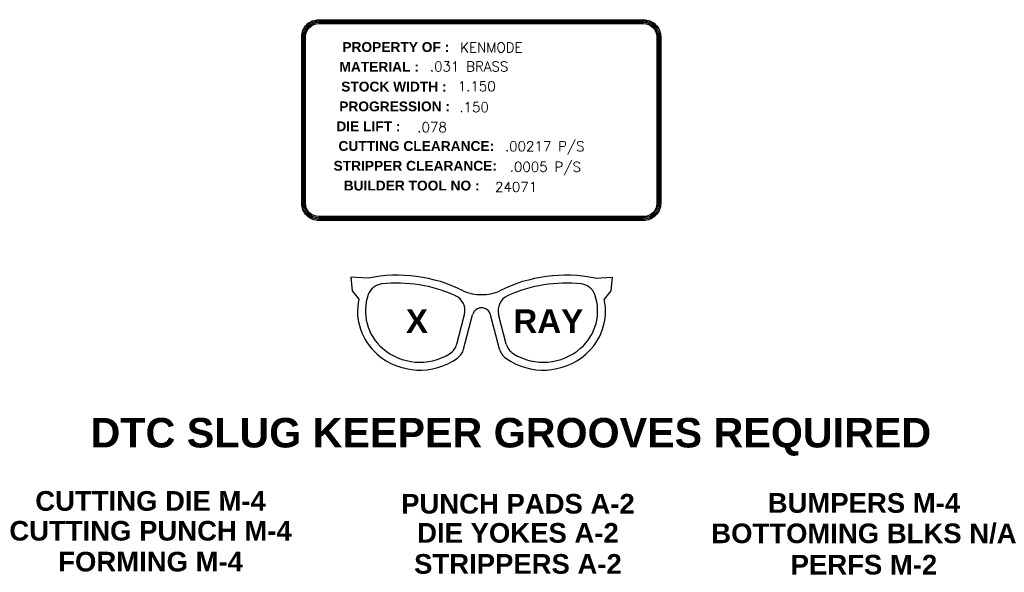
# Model space of a CAD drawing. Header units: inches. Extents: x 1880 to 2363, y -453 to -54.
# Tile 715 of 1056: x 1975 to 1993, y -88 to -77. Entities that reach past the tile are written whole.
import ezdxf
from ezdxf.enums import TextEntityAlignment as Align

# ---------------------------------------------------------------- set-up
doc = ezdxf.new("R2010")
doc.units = ezdxf.units.IN
doc.header["$LTSCALE"] = 0.5
doc.header["$MEASUREMENT"] = 0
for name, color, linetype in [('APP-M-S', 30, 'Continuous'), ('DSS-M-D', 42, 'Continuous'), ('DSS-M-S', 53, 'Continuous'), ('SID-M-D', 42, 'Continuous')]:
    doc.layers.add(name, color=color, linetype=linetype)
doc.styles.add('SANSSERIFBOLD', font='sasb____.pfb', dxfattribs={"height": 0.5})
doc.styles.add('T', font='romans.shx')

# ---------------------------------------------------------------- blocks, each defined once
blk = doc.blocks.new('*U14')
at = {"layer": 'DSS-M-D'}
for p, q in [((-0.4402, 0.1513), (-0.5069, 0.1549)), ((-0.5069, 0.1549), (-0.5015, 0.1027)), ((0.4402, 0.1513), (0.5069, 0.1549)), ((0.5069, 0.1549), (0.5015, 0.1027)), ((-0.5015, 0.1027), (-0.4759, 0.0695)), ((0.5015, 0.1027), (0.4759, 0.0695)), ((-0.0961, -0.1046), (-0.0663, 0.0105)), ((-0.0694, -0.1236), (-0.0351, 0.0091)), ((0.0694, -0.1236), (0.0351, 0.0091)), ((0.0961, -0.1046), (0.0663, 0.0105))]:
    blk.add_line(p, q, dxfattribs=at)
for centre, radius, start, end in [((-0.3266, -0.4116), 0.5742, 63.5837, 101.4151), ((0.3266, -0.4116), 0.5742, 78.5849, 116.4163), ((-0.3803, 0.0666), 0.0625, 96.4064, 160.4493), ((-0.3266, -0.4116), 0.5437, 65.4695, 96.4064), ((0.3266, -0.4116), 0.5437, 83.5936, 114.5305), ((0.3803, 0.0666), 0.0625, 19.5507, 83.5936), ((-0.2592, 0.0236), 0.191, 160.4493, 229.1084), ((-0.1268, 0.0262), 0.0625, 345.4843, 65.4695), ((-0.009, 0.2277), 0.1396, 243.5837, 273.6879), ((0.009, 0.2277), 0.1396, 266.3121, 296.4163), ((0.1268, 0.0262), 0.0625, 114.5305, 194.5157), ((0.2592, 0.0236), 0.191, 310.8916, 19.5507), ((-0.2592, 0.0236), 0.2216, 168.034, 229.1084), ((0.2592, 0.0236), 0.2216, 310.8916, 11.966), ((0, 0), 0.0362, 90, 165.4843), ((0, 0), 0.0362, 14.5157, 90), ((-0.1566, -0.0889), 0.0625, 301.4962, 345.4843), ((0.1566, -0.0889), 0.0625, 194.5157, 238.5038), ((-0.2395, 0.0463), 0.2517, 229.1084, 305.3737), ((-0.2395, 0.0463), 0.2211, 229.1084, 301.4962), ((-0.1299, -0.1079), 0.0625, 305.3737, 345.4843), ((0.1299, -0.1079), 0.0625, 194.5157, 234.6263), ((0.2395, 0.0463), 0.2517, 234.6263, 310.8916), ((0.2395, 0.0463), 0.2211, 238.5038, 310.8916)]:
    blk.add_arc(centre, radius, start, end, dxfattribs=at)
at = {"layer": 'DSS-M-D', "style": 'SANSSERIFBOLD'}
for s, height, p in [('X', 0.0918, (-0.2933, -0.0615)), ('RAY', 0.09178, (0.1236, -0.0615))]:
    blk.add_text(s, height=height, dxfattribs=at).set_placement(p)
blk = doc.blocks.new('KS_BLOCK')
at = {"layer": 'SID-M-D'}
for points in [[(1906.178, -130.242), (1914.43, -130.242, -0.414214), (1914.866, -130.678), (1914.866, -134.913, -0.414214), (1914.43, -135.349), (1906.178, -135.349, -0.414214), (1905.742, -134.913), (1905.742, -130.678, -0.414214)], [(1906.178, -130.275), (1914.43, -130.275, -0.414214), (1914.833, -130.678), (1914.833, -134.913, -0.414214), (1914.43, -135.316), (1906.178, -135.316, -0.414214), (1905.776, -134.913), (1905.776, -130.678, -0.414214)], [(1906.178, -130.309), (1914.43, -130.309, -0.414214), (1914.799, -130.678), (1914.799, -134.913, -0.414214), (1914.43, -135.282), (1906.178, -135.282, -0.414214), (1905.809, -134.913), (1905.809, -130.678, -0.414214)], [(1906.178, -130.343), (1914.43, -130.343, -0.414214), (1914.766, -130.678), (1914.766, -134.913, -0.414214), (1914.43, -135.249), (1906.178, -135.249, -0.414214), (1905.843, -134.913), (1905.843, -130.678, -0.414214)]]:
    blk.add_lwpolyline(points, format="xyb", close=True, dxfattribs=at)
at = {"layer": 'SID-M-D', "style": 'SANSSERIFBOLD'}
for s, p in [('PROPERTY OF : ', (1908.182, -130.937)), ('MATERIAL : ', (1907.759, -131.44)), ('STOCK WIDTH : ', (1908.134, -131.943)), ('PROGRESSION : ', (1908.152, -132.447)), ('DIE LIFT :', (1907.437, -132.953)), ('CUTTING CLEARANCE: ', (1908.704, -133.454)), ('STRIPPER CLEARANCE:', (1908.628, -133.957)), ('BUILDER TOOL NO : ', (1908.585, -134.46))]:
    blk.add_text(s, height=0.25, dxfattribs=at).set_placement(p, align=Align.MIDDLE)
blk = doc.blocks.new('KS_CUSTOMER_BLK')
at = {"layer": 'APP-M-S'}
blk.add_blockref('KS_BLOCK', (0, 0), dxfattribs=at)
at = {"layer": 'APP-M-S', "style": 'T'}
for tag, p in [('CUSTOMER', (1909.7696, -131.073)), ('MATERIAL', (1909.0002, -131.5564)), ('STOCK', (1909.7083, -132.0602)), ('PROGRESSION', (1909.7492, -132.5913)), ('LIFT', (1908.6802, -133.102)), ('DIECLEARANCE', (1910.9067, -133.5854)), ('STRCLEARANCE', (1911.0293, -134.1097)), ('BUILDER', (1910.6548, -134.6203))]:
    blk.add_attdef(tag, p, '', height=0.25, dxfattribs=at)

msp = doc.modelspace()

# ---------------------------------------------------------------- block references
at = {"layer": 'APP-M-S', "xscale": 0.75, "yscale": 0.75, "zscale": 0.75}
msp.add_blockref('KS_CUSTOMER_BLK', (550.59165, 20.36554), dxfattribs=at).add_auto_attribs({'CUSTOMER': 'KENMODE', 'MATERIAL': '.031 BRASS', 'STOCK': '1.150', 'PROGRESSION': '.150', 'LIFT': '.078', 'DIECLEARANCE': '.00217 P/S', 'STRCLEARANCE': '.0005 P/S', 'BUILDER': '24071'})
at = {"layer": 'DSS-M-S', "xscale": 4.915875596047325, "yscale": 4.915875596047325, "zscale": 4.915875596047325}
msp.add_blockref('*U14', (1983.32645, -82.98909), dxfattribs=at)

# ---------------------------------------------------------------- texts
at = {"layer": 'SID-M-D', "style": 'SANSSERIFBOLD'}
for s, height, p in [('DTC SLUG KEEPER GROOVES REQUIRED ', 0.5624989, (1983.99465, -85.26912)), ('CUTTING DIE M-4', 0.3749993, (1977.01735, -86.49349)), ('PUNCH PADS A-2', 0.3749993, (1984.02015, -86.54731)), ('BUMPERS M-4', 0.3749993, (1990.61502, -86.53172)), ('CUTTING PUNCH M-4', 0.3749993, (1977.01735, -87.06252)), ('DIE YOKES A-2', 0.3749993, (1984.02015, -87.10259)), ('BOTTOMING BLKS N/A', 0.3749993, (1990.61502, -87.10756)), ('FORMING M-4', 0.3749993, (1977.01735, -87.65121)), ('STRIPPERS A-2', 0.3749993, (1984.02015, -87.69489)), ('PERFS M-2', 0.374999, (1990.61502, -87.70985))]:
    msp.add_text(s, height=height, dxfattribs=at).set_placement(p, align=Align.MIDDLE)

doc.saveas('drawing.dxf')
